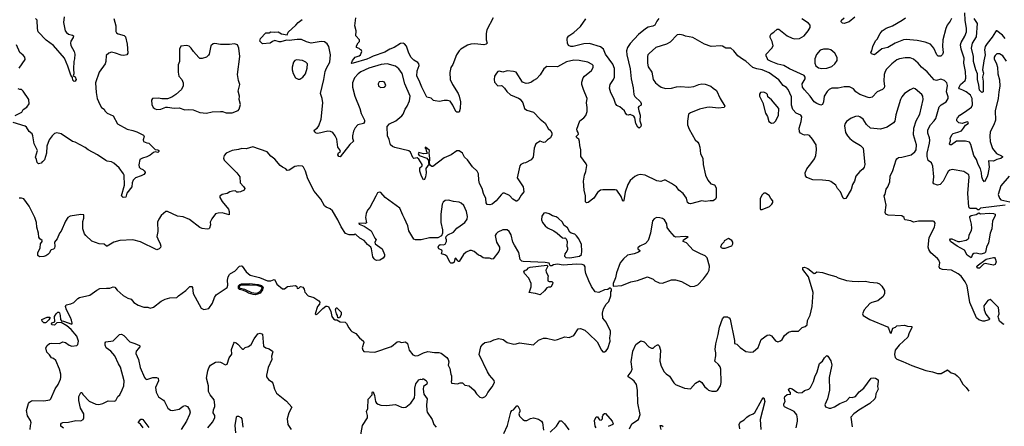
# Model space of a CAD drawing. Extents: x 2133461 to 2293071, y 753526 to 916327.
# Tile 384 of 459: x 2259644 to 2271565, y 852383 to 857311. Entities that reach past the tile are written whole.
import ezdxf

# ---------------------------------------------------------------- set-up
doc = ezdxf.new("R2010")
doc.units = 0

msp = doc.modelspace()

# ---------------------------------------------------------------- linework, layer by layer
at = {"layer": '0CON10XD'}
for points in [[(2271590, 856810), (2271546, 856875), (2271509, 856899), (2271475, 856896), (2271454, 856876), (2271443, 856855), (2271443, 856835), (2271472, 856775), (2271481, 856735), (2271486, 856655), (2271506, 856584), (2271513, 856505), (2271499, 856435), (2271492, 856358), (2271454, 856205), (2271460, 856095), (2271438, 856035), (2271396, 855954), (2271388, 855898), (2271395, 855833), (2271422, 855752), (2271469, 855689), (2271532, 855662), (2271542, 855655), (2271542, 855645), (2271525, 855628), (2271474, 855616), (2271435, 855596), (2271375, 855600), (2271383, 855523), (2271364, 855436), (2271356, 855405), (2271325, 855347), (2271305, 855369), (2271293, 855405), (2271290, 855455), (2271277, 855505), (2271250, 855555), (2271229, 855615), (2271197, 855665), (2271158, 855798), (2271144, 855825), (2271095, 855838), (2270985, 855840), (2270925, 855796), (2270906, 855796), (2270900, 855805), (2270912, 855845), (2270911, 855875), (2270932, 855918), (2270948, 855932), (2271003, 855947), (2271045, 855966), (2271072, 855995), (2271096, 856034), (2271129, 856055), (2271130, 856065), (2271115, 856074), (2271056, 856054), (2271013, 856063), (2270991, 856085), (2270990, 856105), (2270998, 856122), (2271027, 856153), (2271085, 856189), (2271168, 856252), (2271180, 856280), (2271175, 856355), (2271157, 856395), (2271105, 856438), (2271065, 856459), (2271022, 856472), (2271014, 856485), (2271033, 856525), (2271090, 856575), (2271098, 856602), (2271094, 856685), (2271077, 856785), (2271081, 856845), (2271042, 856955), (2271035, 857005), (2271042, 857035), (2271087, 857113), (2271108, 857165), (2271108, 857205), (2271091, 857305), (2271086, 857395)], [(2260181, 857345), (2260176, 857275), (2260195, 857177), (2260210, 857155), (2260235, 857136), (2260284, 857124), (2260294, 857115), (2260290, 857095), (2260265, 857052), (2260261, 857025), (2260265, 856998), (2260302, 856925), (2260311, 856895), (2260308, 856835), (2260298, 856805), (2260294, 856715), (2260299, 856655), (2260292, 856632), (2260317, 856617), (2260329, 856585), (2260317, 856565), (2260305, 856564), (2260288, 856578), (2260282, 856612), (2260265, 856638), (2260228, 856748), (2260185, 856846), (2260055, 856997), (2259964, 857064), (2259868, 857165), (2259859, 857205), (2259854, 857305), (2259835, 857324)], [(2260783, 857325), (2260807, 857235)], [(2265393, 856555), (2265435, 856510), (2265473, 856513), (2265485, 856508), (2265513, 856483), (2265541, 856441), (2265585, 856400), (2265685, 856361), (2265705, 856347), (2265736, 856305), (2265756, 856236), (2265785, 856216), (2265865, 856190), (2265945, 856107), (2266005, 856057), (2266043, 855993), (2266074, 855964), (2266086, 855935), (2266087, 855915), (2266070, 855880), (2266034, 855856), (2266005, 855827), (2265985, 855824), (2265945, 855837), (2265893, 855805), (2265874, 855756), (2265859, 855645), (2265836, 855614), (2265770, 855575), (2265745, 855572), (2265710, 855555), (2265699, 855541), (2265666, 855395), (2265740, 855285), (2265746, 855225), (2265714, 855185), (2265685, 855130), (2265665, 855113), (2265655, 855113), (2265615, 855136), (2265575, 855181), (2265515, 855207), (2265495, 855207), (2265472, 855188), (2265411, 855115), (2265365, 855077), (2265335, 855068), (2265305, 855072), (2265293, 855093), (2265286, 855145), (2265259, 855205), (2265244, 855265), (2265211, 855325), (2265202, 855365), (2265199, 855445), (2265183, 855475), (2265125, 855529), (2265065, 855613), (2265030, 855645), (2265004, 855694), (2264965, 855720), (2264935, 855721), (2264867, 855673), (2264784, 855636), (2264646, 855534), (2264635, 855533), (2264617, 855545), (2264607, 855565), (2264611, 855635), (2264602, 855695), (2264604, 855725), (2264575, 855756), (2264555, 855766), (2264552, 855755), (2264562, 855745), (2264564, 855725), (2264576, 855695), (2264572, 855688), (2264534, 855684), (2264475, 855700), (2264468, 855685), (2264480, 855665), (2264573, 855633), (2264592, 855605), (2264594, 855574), (2264600, 855565), (2264562, 855508), (2264564, 855456), (2264557, 855405), (2264545, 855373), (2264535, 855372), (2264510, 855415), (2264488, 855475), (2264489, 855515), (2264515, 855542), (2264517, 855555), (2264475, 855622), (2264455, 855638), (2264415, 855630), (2264405, 855640), (2264376, 855706), (2264355, 855723), (2264185, 855761), (2264156, 855776), (2264134, 855795), (2264119, 855859), (2264099, 855905), (2264094, 856016), (2264121, 856049), (2264200, 856085), (2264272, 856145), (2264288, 856165), (2264310, 856225), (2264335, 856265), (2264364, 856326), (2264370, 856385), (2264308, 856535), (2264275, 856661), (2264236, 856715), (2264195, 856748), (2264095, 856775), (2264021, 856769), (2263872, 856725), (2263775, 856678), (2263744, 856656), (2263696, 856605), (2263672, 856545), (2263672, 856495), (2263700, 856385), (2263764, 856235), (2263779, 856175), (2263820, 856095), (2263820, 856075), (2263805, 856052), (2263740, 856035), (2263705, 856002), (2263685, 855960), (2263673, 855905), (2263673, 855875), (2263685, 855840), (2263640, 855800), (2263525, 855649), (2263507, 855655), (2263496, 855675), (2263504, 855696), (2263528, 855715), (2263520, 855735), (2263495, 855768), (2263482, 855865), (2263464, 855904), (2263435, 855943), (2263406, 855956), (2263375, 855961), (2263255, 855930), (2263235, 855936), (2263220, 855950), (2263211, 855965), (2263214, 855975), (2263245, 855996), (2263265, 856024), (2263293, 856105), (2263316, 856304), (2263305, 856355), (2263284, 856415), (2263327, 856585), (2263343, 856683), (2263359, 856725), (2263398, 856795), (2263409, 856885), (2263385, 856988), (2263365, 857018), (2263333, 857043), (2263295, 857047), (2263175, 857028), (2263115, 857041), (2263055, 857072), (2263005, 857072), (2262905, 857057), (2262875, 857062), (2262805, 857042), (2262785, 857042), (2262735, 857058), (2262703, 857047), (2262675, 857028), (2262585, 857018), (2262551, 857051), (2262558, 857085), (2262625, 857150), (2262665, 857150), (2262685, 857162), (2262735, 857158), (2262775, 857162), (2262815, 857140), (2262882, 857128), (2262895, 857158), (2262989, 857245), (2263015, 857278), (2263065, 857314)], [(2265378, 857335), (2265301, 857189), (2265290, 857145), (2265292, 857065), (2265302, 857025), (2265292, 857015), (2265264, 857006), (2265155, 857018), (2265105, 857016), (2265065, 857004), (2264987, 856955), (2264966, 856934), (2264934, 856886), (2264890, 856770), (2264865, 856730), (2264851, 856671), (2264857, 856585), (2264884, 856525), (2264952, 856415), (2264965, 856383), (2264981, 856315), (2264978, 856235), (2264965, 856192), (2264935, 856192), (2264925, 856198), (2264887, 856277), (2264854, 856324), (2264825, 856333), (2264785, 856332), (2264725, 856320), (2264675, 856327), (2264655, 856333), (2264625, 856359), (2264575, 856373), (2264511, 856495), (2264482, 856575), (2264454, 856625), (2264458, 856692), (2264480, 856755), (2264478, 856778), (2264465, 856794), (2264415, 856819), (2264383, 856853), (2264355, 856905), (2264329, 856989), (2264305, 857020), (2264285, 857026), (2264255, 857021), (2264177, 856973), (2264125, 856952), (2264065, 856917), (2263925, 856870), (2263885, 856847), (2263845, 856834), (2263683, 856783), (2263665, 856780), (2263661, 856785), (2263674, 856815), (2263705, 856856), (2263755, 856874), (2263769, 856885), (2263787, 856925), (2263780, 856945), (2263765, 856950), (2263755, 856962), (2263720, 856975), (2263720, 856995), (2263741, 857029), (2263760, 857045), (2263760, 857065), (2263713, 857115), (2263716, 857175), (2263700, 857235), (2263714, 857335)], [(2267383, 857327), (2267357, 857295), (2267334, 857245), (2267309, 857231), (2267255, 857219), (2267221, 857199), (2267138, 857132), (2267036, 857024), (2267003, 856975), (2266992, 856935), (2266995, 856885), (2267035, 856715), (2267048, 856595), (2267073, 856485), (2267079, 856405), (2267092, 856382), (2267160, 856315), (2267170, 856295), (2267168, 856275), (2267141, 856259), (2267133, 856245), (2267139, 856205), (2267156, 856156), (2267154, 856085), (2267170, 856035), (2267166, 856015), (2267145, 855998), (2267128, 856008), (2267103, 856054), (2267091, 856121), (2267080, 856140), (2267035, 856162), (2267013, 856153), (2266995, 856158), (2266973, 856185), (2266965, 856208), (2266912, 856255), (2266892, 856265), (2266875, 856273), (2266857, 856295), (2266836, 856355), (2266800, 856425), (2266787, 856483), (2266794, 856525), (2266832, 856585), (2266844, 856616), (2266845, 856718), (2266824, 856774), (2266738, 856895), (2266713, 856955), (2266675, 856982), (2266543, 857023), (2266475, 857017), (2266346, 856986), (2266315, 856986), (2266289, 856999), (2266276, 857025), (2266274, 857076), (2266278, 857095), (2266291, 857115), (2266355, 857154), (2266435, 857228), (2266498, 857322)], [(2271575, 855062), (2271275, 855028), (2271255, 855008), (2271245, 855006), (2271225, 855025), (2271153, 855023), (2271141, 855031), (2271135, 855045), (2271122, 855205), (2271141, 855405), (2271135, 855432), (2271075, 855470), (2270933, 855497), (2270905, 855488), (2270885, 855470), (2270869, 855445), (2270825, 855353), (2270788, 855312), (2270755, 855306), (2270712, 855322), (2270702, 855335), (2270711, 855405), (2270700, 855535), (2270685, 855578), (2270643, 855603), (2270631, 855655), (2270631, 855695), (2270659, 855815), (2270662, 855852), (2270659, 855879), (2270638, 855935), (2270641, 855975), (2270670, 856035), (2270716, 856084), (2270735, 856114), (2270778, 856255), (2270800, 856280), (2270860, 856315), (2270885, 856355), (2270885, 856375), (2270866, 856435), (2270876, 856515), (2270871, 856545), (2270843, 856573), (2270795, 856589), (2270745, 856576), (2270715, 856583), (2270631, 856681), (2270561, 856735), (2270522, 856785), (2270465, 856832), (2270425, 856849), (2270365, 856847), (2270295, 856835), (2270265, 856824), (2270205, 856778), (2270138, 856712), (2270121, 856685), (2270112, 856645), (2270108, 856568), (2270116, 856505), (2270111, 856485), (2270090, 856465), (2270026, 856435), (2269965, 856374), (2269935, 856366), (2269915, 856369), (2269814, 856404), (2269769, 856435), (2269738, 856475), (2269689, 856499), (2269625, 856498), (2269555, 856483), (2269475, 856482), (2269443, 856465), (2269419, 856441), (2269384, 856385), (2269377, 856315), (2269362, 856285), (2269345, 856277), (2269295, 856294), (2269264, 856314), (2269215, 856385), (2269145, 856460), (2269121, 856495), (2269119, 856535), (2269153, 856595), (2269154, 856615), (2269143, 856633), (2268965, 856714), (2268895, 856757), (2268825, 856773), (2268742, 856805), (2268703, 856825), (2268697, 856835), (2268682, 856875), (2268682, 856895), (2268750, 856965), (2268766, 856995), (2268756, 857045), (2268730, 857095), (2268730, 857115), (2268742, 857138), (2268775, 857159), (2268814, 857196), (2268835, 857196), (2268936, 857116), (2268995, 857089), (2269029, 857081), (2269085, 857084), (2269140, 857115), (2269192, 857175), (2269214, 857215), (2269213, 857245), (2269195, 857270), (2269112, 857322)], [(2269755, 857341), (2269685, 857284), (2269625, 857266), (2269605, 857270), (2269588, 857285), (2269593, 857305), (2269628, 857335)], [(2270924, 857325), (2270908, 857292), (2270872, 857245), (2270856, 857204), (2270822, 857068), (2270816, 856985), (2270824, 856915), (2270815, 856888), (2270795, 856869), (2270765, 856870), (2270747, 856885), (2270712, 856965), (2270671, 857015), (2270605, 857038), (2270509, 857059), (2270375, 857071), (2270345, 857065), (2270245, 857025), (2270155, 856973), (2270082, 856958), (2269995, 856884), (2269956, 856896), (2269949, 856915), (2269961, 856935), (2269972, 856985), (2270004, 857055), (2270024, 857076), (2270062, 857145), (2270086, 857175), (2270135, 857208), (2270213, 857237), (2270330, 857305), (2270370, 857335)], [(2271576, 857085), (2271542, 857125), (2271475, 857178), (2271465, 857176), (2271457, 857165), (2271420, 857100), (2271356, 857024), (2271334, 856986), (2271325, 856945), (2271333, 856885), (2271316, 856814), (2271302, 856705), (2271315, 856665), (2271303, 856615), (2271311, 856565), (2271308, 856435), (2271295, 856428), (2271265, 856458), (2271258, 856518), (2271242, 856585), (2271239, 856655), (2271219, 856705), (2271194, 856804), (2271194, 856865), (2271167, 856965), (2271181, 857025), (2271228, 857105), (2271242, 857265), (2271201, 857325)], [(2260807, 857235), (2260807, 857167), (2260815, 857151), (2260835, 857139), (2260910, 857120), (2260925, 857102), (2260947, 857015), (2260953, 856905), (2260942, 856885), (2260905, 856876), (2260872, 856882), (2260805, 856907), (2260754, 856916), (2260722, 856905), (2260691, 856879), (2260688, 856805), (2260679, 856775), (2260606, 856675), (2260562, 856545), (2260570, 856430), (2260584, 856355), (2260615, 856282), (2260636, 856246), (2260665, 856227), (2260673, 856205), (2260705, 856180), (2260777, 856147), (2260828, 856048), (2260945, 855983), (2261013, 855967), (2261064, 855954), (2261143, 855913), (2261152, 855895), (2261138, 855855), (2261142, 855835), (2261185, 855818), (2261208, 855815), (2261285, 855738), (2261315, 855733), (2261327, 855725), (2261328, 855715), (2261317, 855703), (2261285, 855708), (2261265, 855700), (2261225, 855669), (2261185, 855648), (2261130, 855635), (2261100, 855615), (2261086, 855554), (2261090, 855525), (2261106, 855506), (2261134, 855494), (2261150, 855480), (2261162, 855465), (2261162, 855455), (2261146, 855435), (2261115, 855419), (2261045, 855396), (2261018, 855365), (2261006, 855335), (2261001, 855285), (2260942, 855208), (2260929, 855161), (2260895, 855158), (2260878, 855175), (2260913, 855305), (2260908, 855425), (2260901, 855445), (2260849, 855515), (2260785, 855572), (2260755, 855588), (2260705, 855597), (2260686, 855606), (2260585, 855672), (2260474, 855734), (2260435, 855764), (2260316, 855826), (2260284, 855834), (2260145, 855926), (2260095, 855942), (2260065, 855930), (2260036, 855905), (2259999, 855855), (2259972, 855778), (2259967, 855695), (2259946, 855614), (2259925, 855592), (2259915, 855590), (2259905, 855572), (2259873, 855563), (2259855, 855580), (2259849, 855615), (2259834, 855645), (2259858, 855725), (2259818, 855805), (2259804, 855905), (2259795, 855927), (2259757, 855955), (2259727, 856007), (2259710, 856020), (2259564, 856064)], [(2261905, 856178), (2261975, 856196), (2262075, 856200), (2262098, 856198), (2262145, 856182), (2262215, 856184), (2262289, 856211), (2262302, 856225), (2262317, 856285), (2262302, 856342), (2262304, 856385), (2262291, 856445), (2262310, 856525), (2262294, 856575), (2262282, 856645), (2262311, 856865), (2262299, 856965), (2262280, 857005), (2262245, 857019), (2262185, 857011), (2262075, 857011), (2262005, 857022), (2261985, 857018), (2261960, 856995), (2261937, 856895), (2261928, 856882), (2261905, 856858), (2261855, 856842), (2261825, 856842), (2261811, 856851), (2261747, 856925), (2261722, 856965), (2261695, 856990), (2261665, 857000), (2261595, 856990), (2261580, 856955), (2261580, 856805), (2261564, 856765), (2261562, 856675), (2261571, 856625), (2261606, 856586), (2261623, 856547), (2261622, 856508), (2261602, 856465), (2261535, 856403), (2261488, 856372), (2261435, 856353), (2261365, 856353), (2261325, 856361), (2261252, 856355), (2261240, 856335), (2261244, 856284), (2261262, 856245), (2261285, 856230), (2261305, 856224), (2261354, 856226), (2261415, 856253), (2261435, 856253), (2261515, 856240), (2261575, 856242), (2261645, 856217), (2261685, 856223), (2261745, 856220), (2261825, 856187), (2261905, 856178)], [(2271565, 853618), (2271552, 853622), (2271509, 853659), (2271493, 853697), (2271492, 853715), (2271503, 853745), (2271496, 853825), (2271415, 853906), (2271395, 853919), (2271365, 853910), (2271318, 853845), (2271321, 853795), (2271341, 853741), (2271387, 853687), (2271380, 853675), (2271365, 853668), (2271325, 853656), (2271307, 853657), (2271255, 853674), (2271227, 853697), (2271146, 853885), (2271114, 854085), (2271093, 854135), (2271042, 854202), (2271005, 854231), (2270925, 854276), (2270815, 854283), (2270784, 854295), (2270778, 854315), (2270783, 854365), (2270772, 854395), (2270755, 854419), (2270677, 854487), (2270652, 854525), (2270643, 854555), (2270657, 854673), (2270722, 854795), (2270729, 854845), (2270716, 854865), (2270705, 854868), (2270605, 854868), (2270525, 854870), (2270465, 854858), (2270435, 854872), (2270366, 854886), (2270358, 854895), (2270352, 854915), (2270324, 854934), (2270161, 854941), (2270132, 854955), (2270124, 854975), (2270134, 855065), (2270109, 855175), (2270122, 855198), (2270135, 855258), (2270154, 855285), (2270178, 855345), (2270184, 855415), (2270216, 855484), (2270257, 855613), (2270265, 855626), (2270285, 855640), (2270325, 855645), (2270436, 855674), (2270481, 855709), (2270497, 855735), (2270502, 855795), (2270467, 855915), (2270471, 855995), (2270498, 856085), (2270541, 856165), (2270583, 856345), (2270578, 856385), (2270565, 856406), (2270485, 856472), (2270465, 856480), (2270425, 856463), (2270356, 856415), (2270323, 856377), (2270308, 856345), (2270252, 856158), (2270239, 856081), (2270225, 856063), (2270145, 856010), (2270066, 855984), (2269946, 855996), (2269895, 856041), (2269856, 856105), (2269815, 856134), (2269795, 856140), (2269765, 856136), (2269713, 856117), (2269654, 856076), (2269637, 856053), (2269632, 856025), (2269643, 855943), (2269665, 855905), (2269695, 855871), (2269735, 855839), (2269826, 855786), (2269856, 855756), (2269878, 855555), (2269870, 855525), (2269852, 855498), (2269815, 855471), (2269766, 855415), (2269750, 855355), (2269727, 855315), (2269710, 855255), (2269646, 855144), (2269625, 855141), (2269615, 855150), (2269580, 855225), (2269546, 855265), (2269525, 855304), (2269465, 855351), (2269445, 855359), (2269365, 855367), (2269245, 855371), (2269175, 855397), (2269158, 855418), (2269154, 855455), (2269176, 855505), (2269221, 855565), (2269267, 855623), (2269284, 855665), (2269292, 855735), (2269286, 855795), (2269241, 855865), (2269205, 855907), (2269185, 855916), (2269145, 855913), (2269125, 855918), (2269096, 855935), (2269084, 855954), (2269081, 855995), (2269106, 856076), (2269114, 856135), (2269100, 856155), (2269045, 856179), (2269005, 856224), (2268990, 856275), (2268988, 856375), (2268947, 856465), (2268928, 856488), (2268889, 856515), (2268835, 856584), (2268719, 856669), (2268635, 856705), (2268570, 856715), (2268520, 856730), (2268435, 856808), (2268395, 856832), (2268340, 856875), (2268291, 856935), (2268255, 856964), (2268195, 856966), (2268155, 856989), (2268135, 856994), (2268015, 856988), (2267935, 857016), (2267795, 857096), (2267705, 857111), (2267675, 857124), (2267635, 857131), (2267605, 857126), (2267520, 857040), (2267475, 857016), (2267345, 856976), (2267265, 856903), (2267250, 856885), (2267244, 856865), (2267244, 856786), (2267255, 856738), (2267297, 856675), (2267315, 856588), (2267344, 856544), (2267383, 856513), (2267412, 856495), (2267465, 856476), (2267535, 856481), (2267595, 856498), (2267645, 856501), (2267746, 856494), (2267807, 856503), (2267865, 856526), (2267905, 856534), (2267945, 856528), (2268012, 856505), (2268040, 856480), (2268079, 856455), (2268126, 856355), (2268180, 856265), (2268172, 856248), (2268105, 856240), (2267995, 856250), (2267965, 856248), (2267875, 856226), (2267765, 856184), (2267741, 856165), (2267728, 856082), (2267731, 856035), (2267749, 855985), (2267822, 855855), (2267854, 855825), (2267866, 855805), (2267878, 855765), (2267886, 855685), (2267914, 855634), (2267918, 855555), (2267946, 855425), (2267977, 855367), (2268011, 855321), (2268055, 855308), (2268078, 855275), (2268076, 855155), (2268067, 855135), (2268040, 855115), (2268005, 855117), (2267945, 855108), (2267905, 855117), (2267765, 855079), (2267745, 855082), (2267731, 855095), (2267717, 855147), (2267676, 855205), (2267625, 855246), (2267596, 855285), (2267536, 855326), (2267465, 855366), (2267445, 855366), (2267405, 855350), (2267358, 855358), (2267215, 855429), (2267155, 855436), (2267125, 855429), (2267090, 855410), (2267035, 855362), (2267009, 855315), (2266975, 855222), (2266958, 855122), (2266955, 855113), (2266945, 855110), (2266925, 855168), (2266874, 855244), (2266855, 855250), (2266705, 855251), (2266675, 855244), (2266640, 855215), (2266595, 855150), (2266525, 855094), (2266505, 855090), (2266493, 855104), (2266494, 855176), (2266477, 855245), (2266471, 855355), (2266482, 855428), (2266500, 855470), (2266512, 855545), (2266504, 855564), (2266438, 855655), (2266436, 855735), (2266424, 855785), (2266420, 855835), (2266412, 855865), (2266391, 855881), (2266382, 855895), (2266408, 855925), (2266407, 855945), (2266392, 855965), (2266388, 855985), (2266424, 856085), (2266475, 856120), (2266498, 856152), (2266513, 856197), (2266516, 856245), (2266507, 856305), (2266516, 856355), (2266469, 856465), (2266452, 856525), (2266452, 856555), (2266468, 856605), (2266482, 856628), (2266568, 856695), (2266587, 856733), (2266586, 856755), (2266575, 856769), (2266522, 856795), (2266417, 856817), (2266355, 856820), (2266265, 856802), (2266155, 856741), (2266025, 856744), (2265989, 856715), (2265945, 856642), (2265902, 856595), (2265864, 856576), (2265842, 856555), (2265805, 856540), (2265775, 856538), (2265730, 856555), (2265654, 856674), (2265624, 856684), (2265545, 856690), (2265495, 856677), (2265455, 856686), (2265435, 856682), (2265415, 856662), (2265392, 856625), (2265388, 856585), (2265393, 856555)], [(2259639, 856725), (2259710, 856830), (2259707, 856855), (2259685, 856883), (2259645, 856913), (2259605, 857008)], [(2269355, 856718), (2269415, 856724), (2269475, 856743), (2269515, 856777), (2269541, 856815), (2269542, 856852), (2269515, 856905), (2269465, 856945), (2269435, 856953), (2269375, 856952), (2269335, 856940), (2269291, 856889), (2269272, 856835), (2269272, 856785), (2269285, 856753), (2269315, 856729), (2269355, 856718)], [(2263015, 856589), (2263035, 856592), (2263074, 856615), (2263104, 856656), (2263126, 856725), (2263128, 856775), (2263109, 856795), (2263068, 856818), (2262995, 856826), (2262974, 856816), (2262959, 856795), (2262943, 856735), (2262943, 856703), (2262955, 856660), (2262984, 856605), (2263015, 856589)], [(2264015, 856490), (2264055, 856493), (2264065, 856498), (2264077, 856515), (2264062, 856552), (2264035, 856563), (2263995, 856558), (2263983, 856535), (2263990, 856505), (2264015, 856490)], [(2259591, 856149), (2259668, 856192), (2259685, 856223), (2259730, 856250), (2259758, 856292), (2259756, 856345), (2259685, 856446), (2259665, 856464), (2259645, 856464), (2259625, 856473)], [(2268745, 856057), (2268775, 856062), (2268797, 856085), (2268832, 856155), (2268836, 856236), (2268745, 856340), (2268702, 856375), (2268697, 856405), (2268685, 856418), (2268652, 856432), (2268615, 856430), (2268603, 856407), (2268602, 856385), (2268642, 856302), (2268675, 856180), (2268698, 856138), (2268716, 856076), (2268745, 856057)], [(2259772, 852345), (2259773, 852395), (2259782, 852425), (2259773, 852455), (2259740, 852510), (2259726, 852575), (2259752, 852658), (2259763, 852677), (2259788, 852692), (2259805, 852697), (2259935, 852692), (2260010, 852705), (2260022, 852718), (2260074, 852836), (2260109, 852891), (2260139, 852955), (2260142, 852975), (2260142, 853015), (2260126, 853076), (2260080, 853180), (2260055, 853204), (2260028, 853215), (2260005, 853250), (2259972, 853282), (2259962, 853335), (2259975, 853363), (2260005, 853386), (2260025, 853391), (2260125, 853386), (2260165, 853407), (2260200, 853400), (2260243, 853365), (2260275, 853354), (2260335, 853363), (2260348, 853375), (2260354, 853415), (2260334, 853475), (2260267, 853557), (2260215, 853600), (2260145, 853640), (2260093, 853637), (2260065, 853611), (2260035, 853612), (2260029, 853625), (2260035, 853639), (2260069, 853651), (2260067, 853715), (2260084, 853746), (2260105, 853766), (2260117, 853767), (2260127, 853757), (2260136, 853725), (2260138, 853678), (2260152, 853662), (2260175, 853659), (2260275, 853620), (2260281, 853635), (2260271, 853671), (2260261, 853701), (2260210, 853795), (2260200, 853835), (2260206, 853854), (2260265, 853867), (2260298, 853882), (2260346, 853934), (2260369, 853945), (2260495, 853974), (2260579, 854035), (2260615, 854052), (2260695, 854059), (2260735, 854056), (2260775, 854074), (2260795, 854069), (2260823, 854033), (2260895, 853968), (2260955, 853936), (2260993, 853923), (2261025, 853884), (2261080, 853850), (2261145, 853828), (2261196, 853826), (2261225, 853817), (2261265, 853829), (2261355, 853899), (2261405, 853926), (2261460, 853940), (2261545, 853943), (2261565, 853966), (2261655, 854028), (2261705, 854077), (2261729, 854079), (2261736, 854065), (2261744, 853994), (2261842, 853815), (2261875, 853800), (2261935, 853813), (2261978, 853875), (2262004, 853945), (2262024, 853976), (2262157, 854065), (2262163, 854095), (2262160, 854155), (2262169, 854195), (2262186, 854224), (2262195, 854236), (2262248, 854265), (2262305, 854323), (2262325, 854330), (2262337, 854325), (2262388, 854255), (2262435, 854217), (2262547, 854187), (2262645, 854146), (2262685, 854146), (2262725, 854161), (2262735, 854158), (2262758, 854105), (2262825, 854048), (2262851, 854049), (2262885, 854078), (2262985, 854089), (2262999, 854079), (2263005, 854052), (2263025, 854058), (2263045, 854078), (2263071, 854071), (2263088, 854045), (2263092, 854025), (2263095, 854010), (2263136, 853966), (2263206, 853946), (2263265, 853903), (2263278, 853888), (2263273, 853865), (2263250, 853835), (2263220, 853745), (2263235, 853738), (2263250, 853745), (2263315, 853813), (2263352, 853838), (2263365, 853841), (2263384, 853834), (2263413, 853775), (2263425, 853714), (2263445, 853684), (2263465, 853674), (2263485, 853673), (2263525, 853651), (2263586, 853646), (2263601, 853631), (2263628, 853575), (2263652, 853545), (2263665, 853532), (2263715, 853508), (2263758, 853455), (2263807, 853415), (2263809, 853401), (2263790, 853335), (2263800, 853305), (2263812, 853292), (2263945, 853282), (2264145, 853352), (2264215, 853407), (2264235, 853410), (2264265, 853400), (2264315, 853407), (2264338, 853388), (2264360, 853305), (2264405, 853249), (2264435, 853239), (2264467, 853243), (2264535, 853276), (2264585, 853289), (2264665, 853278), (2264717, 853277), (2264745, 853269), (2264816, 853216), (2264831, 853195), (2264838, 853165), (2264830, 853125), (2264850, 853085), (2264864, 853015), (2264874, 852995), (2264873, 852937), (2264868, 852925), (2264872, 852905), (2264945, 852898), (2264975, 852912), (2265005, 852910), (2265033, 852883), (2265085, 852874), (2265145, 852821), (2265176, 852776), (2265215, 852737), (2265245, 852727), (2265275, 852740), (2265297, 852763), (2265314, 852795), (2265365, 852860), (2265392, 852915), (2265387, 852937), (2265332, 853002), (2265306, 853045), (2265208, 853255), (2265228, 853345), (2265252, 853378), (2265275, 853398), (2265345, 853410), (2265385, 853431), (2265445, 853446), (2265497, 853437), (2265545, 853401), (2265625, 853381), (2265655, 853382), (2265695, 853394), (2265865, 853372), (2265925, 853428), (2265985, 853450), (2266021, 853451), (2266125, 853429), (2266156, 853434), (2266244, 853466), (2266295, 853458), (2266354, 853486), (2266404, 853566), (2266435, 853568), (2266485, 853550), (2266536, 853506), (2266635, 853408), (2266688, 853305), (2266705, 853288), (2266725, 853288), (2266745, 853300), (2266764, 853325), (2266792, 853415), (2266790, 853455), (2266799, 853505), (2266799, 853539), (2266760, 853610), (2266743, 853645), (2266706, 853695), (2266700, 853755), (2266714, 853806), (2266744, 853865), (2266777, 853895), (2266802, 853965), (2266800, 854015), (2266810, 854025), (2266810, 854045), (2266795, 854060), (2266765, 854040), (2266724, 854036), (2266656, 854004), (2266613, 854015), (2266566, 854076), (2266534, 854145), (2266499, 854235), (2266489, 854279), (2266489, 854315), (2266479, 854335), (2266454, 854344), (2266385, 854348), (2266225, 854336), (2266155, 854350), (2266108, 854342), (2266085, 854330), (2266065, 854330), (2266055, 854360), (2266008, 854368), (2265739, 854379), (2265723, 854385), (2265703, 854405), (2265688, 854488), (2265635, 854578), (2265616, 854616), (2265596, 854705), (2265570, 854745), (2265545, 854766), (2265495, 854764), (2265435, 854736), (2265412, 854715), (2265402, 854695), (2265418, 854615), (2265452, 854555), (2265452, 854525), (2265445, 854500), (2265375, 854412), (2265365, 854408), (2265333, 854423), (2265275, 854420), (2265256, 854426), (2265225, 854450), (2265199, 854459), (2265145, 854503), (2265115, 854514), (2265095, 854514), (2265050, 854495), (2265019, 854465), (2264965, 854382), (2264955, 854380), (2264947, 854387), (2264925, 854422), (2264913, 854415), (2264905, 854372), (2264888, 854362), (2264865, 854360), (2264855, 854368), (2264816, 854446), (2264792, 854462), (2264750, 854475), (2264758, 854505), (2264755, 854520), (2264718, 854535), (2264709, 854555), (2264720, 854575), (2264735, 854587), (2264775, 854583), (2264795, 854592), (2264812, 854625), (2264812, 854645), (2264802, 854665), (2264808, 854685), (2264828, 854705), (2264895, 854736), (2264936, 854785), (2264975, 854814), (2265034, 854855), (2265062, 854895), (2265066, 854925), (2265053, 854985), (2265020, 855060), (2264989, 855089), (2264965, 855101), (2264895, 855106), (2264835, 855123), (2264795, 855119), (2264771, 855099), (2264760, 855075), (2264741, 854955), (2264744, 854854), (2264763, 854765), (2264762, 854725), (2264749, 854691), (2264705, 854668), (2264605, 854668), (2264505, 854644), (2264435, 854644), (2264415, 854650), (2264355, 854752), (2264344, 854815), (2264305, 854902), (2264281, 854941), (2264246, 855026), (2264067, 855157), (2264015, 855218), (2263995, 855222), (2263977, 855213), (2263956, 855174), (2263884, 855036), (2263855, 855002), (2263838, 854962), (2263832, 854915), (2263842, 854848), (2263825, 854840), (2263750, 854845), (2263755, 854832), (2263815, 854810), (2263901, 854751), (2263943, 854663), (2263960, 854645), (2263942, 854615), (2263948, 854595), (2264031, 854535), (2264060, 854465), (2264059, 854445), (2264045, 854422), (2264005, 854397), (2263965, 854394), (2263949, 854399), (2263935, 854412), (2263918, 854438), (2263904, 854535), (2263896, 854555), (2263856, 854586), (2263815, 854636), (2263764, 854664), (2263715, 854708), (2263705, 854710), (2263695, 854702), (2263634, 854704), (2263590, 854720), (2263535, 854800), (2263495, 854886), (2263431, 854995), (2263405, 855019), (2263355, 855041), (2263335, 855057), (2263291, 855135), (2263209, 855235), (2263133, 855383), (2263106, 855475), (2263082, 855525), (2263070, 855535), (2263025, 855541), (2262975, 855533), (2262905, 855486), (2262884, 855484), (2262865, 855502), (2262825, 855522), (2262796, 855546), (2262732, 855622), (2262685, 855658), (2262639, 855709), (2262465, 855772), (2262385, 855747), (2262335, 855752), (2262295, 855738), (2262215, 855727), (2262145, 855692), (2262118, 855665), (2262110, 855635), (2262119, 855609), (2262273, 855455)], [(2262273, 855455), (2262308, 855405), (2262312, 855335), (2262355, 855290), (2262368, 855265), (2262360, 855245), (2262316, 855224), (2262295, 855220), (2262275, 855220), (2262255, 855238), (2262220, 855235), (2262190, 855225), (2262156, 855204), (2262096, 855194), (2262068, 855172), (2262068, 855158), (2262096, 855106), (2262173, 855015), (2262182, 854985), (2262180, 854945), (2262095, 854970), (2262045, 854968), (2262013, 854957), (2261972, 854898), (2261952, 854858), (2261954, 854824), (2261944, 854785), (2261932, 854775), (2261915, 854772), (2261855, 854779), (2261825, 854791), (2261701, 854891), (2261625, 854921), (2261555, 854929), (2261435, 854987), (2261413, 854987), (2261355, 854938), (2261327, 854895), (2261314, 854856), (2261316, 854745), (2261306, 854685), (2261316, 854655), (2261346, 854595), (2261351, 854565), (2261348, 854552), (2261332, 854535), (2261305, 854524), (2261105, 854619), (2261015, 854644), (2260855, 854636), (2260785, 854614), (2260705, 854567), (2260695, 854568), (2260665, 854591), (2260605, 854594), (2260516, 854626), (2260444, 854694), (2260430, 854715), (2260410, 854775), (2260408, 854865), (2260420, 854905), (2260420, 854945), (2260385, 854952), (2260255, 854930), (2260228, 854912), (2260200, 854870), (2260145, 854748), (2260126, 854724), (2260099, 854655), (2260066, 854615), (2260070, 854565), (2260065, 854543), (2260055, 854532), (2260025, 854524), (2260015, 854513), (2260005, 854485), (2259985, 854465), (2259962, 854448), (2259935, 854440), (2259885, 854439), (2259863, 854453), (2259863, 854485), (2259890, 854545), (2259897, 854593), (2259918, 854625), (2259918, 854635), (2259886, 854656), (2259876, 854675), (2259873, 854725), (2259851, 854795), (2259848, 854855), (2259828, 854915), (2259760, 855050), (2259695, 855139), (2259665, 855149), (2259638, 855148)], [(2271625, 855413), (2271523, 855297), (2271492, 855192), (2271505, 855147), (2271525, 855128), (2271632, 855105)], [(2268635, 855010), (2268721, 855049), (2268752, 855075), (2268763, 855097), (2268762, 855115), (2268738, 855145), (2268719, 855179), (2268675, 855210), (2268655, 855210), (2268635, 855190), (2268611, 855145), (2268608, 855018), (2268615, 855010), (2268635, 855010)], [(2266305, 854425), (2266420, 854445), (2266446, 854465), (2266452, 854505), (2266446, 854585), (2266414, 854654), (2266385, 854693), (2266365, 854710), (2266320, 854725), (2266305, 854738), (2266275, 854787), (2266232, 854822), (2266218, 854858), (2266162, 854905), (2266141, 854921), (2266096, 854936), (2266055, 854960), (2266015, 854969), (2265992, 854965), (2265965, 854930), (2265961, 854885), (2265975, 854853), (2266005, 854812), (2266035, 854787), (2266111, 854751), (2266153, 854723), (2266215, 854668), (2266235, 854662), (2266247, 854667), (2266260, 854655), (2266272, 854625), (2266267, 854567), (2266277, 854545), (2266277, 854525), (2266270, 854505), (2266246, 854474), (2266241, 854445), (2266255, 854430), (2266305, 854425)], [(2267765, 854078), (2267815, 854082), (2267855, 854098), (2267925, 854170), (2267971, 854235), (2267991, 854275), (2267994, 854324), (2267967, 854427), (2267945, 854450), (2267885, 854472), (2267799, 854519), (2267716, 854606), (2267678, 854625), (2267682, 854645), (2267738, 854678), (2267702, 854682), (2267586, 854676), (2267572, 854682), (2267515, 854748), (2267484, 854794), (2267479, 854839), (2267450, 854885), (2267425, 854901), (2267395, 854910), (2267355, 854912), (2267325, 854897), (2267307, 854875), (2267280, 854725), (2267253, 854635), (2267220, 854600), (2267153, 854565), (2267128, 854545), (2267128, 854535), (2267152, 854515), (2267152, 854505), (2267138, 854492), (2267085, 854473), (2267005, 854457), (2266953, 854415), (2266916, 854364), (2266870, 854245), (2266857, 854183), (2266830, 854115), (2266830, 854085), (2266835, 854080), (2266935, 854090), (2267045, 854136), (2267125, 854150), (2267245, 854196), (2267315, 854168), (2267335, 854148), (2267385, 854123), (2267425, 854120), (2267535, 854157), (2267585, 854157), (2267655, 854137), (2267765, 854078)], [(2271165, 854424), (2271115, 854457), (2271085, 854517), (2270994, 854565), (2270915, 854624), (2270904, 854645), (2270913, 854657), (2270930, 854655), (2271004, 854624), (2271025, 854622), (2271102, 854638), (2271129, 854655), (2271136, 854665), (2271140, 854705), (2271166, 854755), (2271172, 854785), (2271168, 854835), (2271147, 854915), (2271147, 854925), (2271162, 854938), (2271225, 854952), (2271255, 854969), (2271278, 854958), (2271385, 854965), (2271433, 854963), (2271453, 854955), (2271454, 854935), (2271422, 854875), (2271414, 854776), (2271395, 854725), (2271375, 854605), (2271351, 854555), (2271339, 854495), (2271325, 854482), (2271279, 854471), (2271255, 854472), (2271225, 854483), (2271195, 854478), (2271182, 854465), (2271165, 854424)], [(2268185, 854542), (2268265, 854570), (2268280, 854595), (2268280, 854615), (2268266, 854636), (2268225, 854660), (2268175, 854630), (2268170, 854615), (2268140, 854585), (2268130, 854555), (2268155, 854542), (2268185, 854542)], [(2271245, 854299), (2271234, 854315), (2271235, 854328), (2271345, 854411), (2271435, 854428), (2271445, 854428), (2271455, 854417), (2271465, 854375), (2271455, 854343), (2271435, 854338), (2271335, 854358), (2271315, 854350), (2271265, 854301), (2271245, 854299)], [(2265945, 853978), (2265890, 853995), (2265810, 854005), (2265818, 854012), (2265836, 854074), (2265836, 854116), (2265808, 854178), (2265754, 854234), (2265748, 854262), (2265763, 854277), (2265785, 854278), (2265803, 854305), (2265825, 854313), (2266025, 854338), (2266040, 854325), (2266016, 854275), (2266020, 854250), (2266043, 854207), (2266037, 854185), (2266038, 854148), (2266055, 854140), (2266085, 854138), (2266097, 854125), (2266096, 854105), (2266075, 854068), (2266045, 854070), (2266025, 854062), (2265998, 854025), (2265945, 853978)], [(2267058, 852952), (2267022, 852975), (2267013, 852985), (2267013, 852995), (2267046, 853044), (2267059, 853075), (2267048, 853165), (2267067, 853293), (2267104, 853376), (2267165, 853420), (2267205, 853406), (2267262, 853345), (2267295, 853329), (2267315, 853330), (2267336, 853354), (2267365, 853372), (2267375, 853372), (2267387, 853357), (2267404, 853305), (2267396, 853175), (2267412, 853112), (2267446, 853045), (2267470, 853020), (2267513, 852993), (2267565, 852910), (2267585, 852891), (2267695, 852846), (2267765, 852838), (2267827, 852905), (2267875, 852933), (2267904, 852914), (2267935, 852868), (2267966, 852836), (2267985, 852823), (2268025, 852810), (2268075, 852810), (2268094, 852816), (2268127, 852875), (2268139, 852915), (2268134, 853075), (2268124, 853105), (2268104, 853134), (2268061, 853175), (2268074, 853236), (2268074, 853275), (2268065, 853315), (2268073, 853385), (2268100, 853495), (2268115, 853585), (2268155, 853688), (2268175, 853710), (2268215, 853710), (2268222, 853702), (2268235, 853700), (2268245, 853680), (2268298, 853425), (2268298, 853388), (2268325, 853379), (2268369, 853339), (2268435, 853291), (2268495, 853281), (2268525, 853288), (2268585, 853340), (2268620, 853435), (2268695, 853487), (2268721, 853491), (2268745, 853481), (2268795, 853420), (2268825, 853409), (2268855, 853419), (2268875, 853434), (2268905, 853486), (2268953, 853525), (2268994, 853536), (2269072, 853538), (2269119, 853581), (2269156, 853594), (2269180, 853615), (2269184, 853665), (2269215, 853732), (2269237, 853835), (2269252, 854005), (2269196, 854195), (2269127, 854285), (2269125, 854308), (2269145, 854313), (2269187, 854297), (2269265, 854237), (2269275, 854238), (2269295, 854257), (2269365, 854249), (2269435, 854224), (2269525, 854201), (2269555, 854183), (2269655, 854152), (2269722, 854142), (2269805, 854138), (2269885, 854143), (2269939, 854129), (2270025, 854122), (2270055, 854110), (2270083, 854083), (2270115, 854030), (2270114, 853995), (2270100, 853955), (2270035, 853904), (2269960, 853885), (2269937, 853873), (2269870, 853795), (2269848, 853745), (2269857, 853727), (2269936, 853676), (2270150, 853590), (2270164, 853574), (2270185, 853518), (2270195, 853512), (2270215, 853572), (2270246, 853584), (2270265, 853600), (2270355, 853610), (2270395, 853599), (2270447, 853595), (2270447, 853575), (2270413, 853515), (2270396, 853464), (2270292, 853365), (2270244, 853306), (2270234, 853255), (2270245, 853218), (2270265, 853198), (2270335, 853168), (2270445, 853119), (2270615, 853061), (2270695, 853043), (2270755, 853022), (2270800, 853025), (2270876, 853066), (2270922, 853032), (2270965, 853018), (2270996, 852996), (2271022, 852965), (2271063, 852895), (2271105, 852853), (2271134, 852808)], [(2262495, 853977), (2262470, 853980), (2262415, 853997), (2262392, 854015), (2262355, 854031), (2262305, 854041), (2262293, 854055), (2262295, 854085), (2262309, 854101), (2262331, 854109), (2262425, 854114), (2262532, 854102), (2262570, 854090), (2262590, 854070), (2262582, 854038), (2262555, 853996), (2262525, 853983), (2262495, 853977)], [(2262505, 853993), (2262455, 854000), (2262370, 854040), (2262315, 854052), (2262306, 854065), (2262307, 854075), (2262315, 854088), (2262335, 854097), (2262425, 854100), (2262515, 854092), (2262565, 854077), (2262575, 854065), (2262575, 854055), (2262555, 854019), (2262537, 854003), (2262505, 853993)], [(2263515, 853700), (2263495, 853700), (2263491, 853725), (2263479, 853745), (2263468, 853795), (2263475, 853820), (2263485, 853820), (2263535, 853765), (2263537, 853733), (2263515, 853700)], [(2259955, 853636), (2259935, 853639), (2259915, 853656), (2259913, 853677), (2259975, 853708), (2260008, 853708), (2260010, 853695), (2259998, 853672), (2259965, 853642), (2259955, 853636)], [(2260175, 852363), (2260144, 852384), (2260141, 852409), (2260149, 852421), (2260165, 852430), (2260235, 852432), (2260325, 852456), (2260385, 852449), (2260414, 852465), (2260421, 852485), (2260419, 852535), (2260381, 852605), (2260361, 852695), (2260358, 852725), (2260362, 852745), (2260385, 852793), (2260395, 852793), (2260414, 852765), (2260485, 852690), (2260565, 852651), (2260604, 852646), (2260652, 852658), (2260715, 852692), (2260792, 852688), (2260806, 852695), (2260834, 852745), (2260855, 852765), (2260884, 852825), (2260903, 852875), (2260910, 852935), (2260865, 853101), (2260840, 853140), (2260795, 853239), (2260746, 853296), (2260692, 853335), (2260680, 853365), (2260678, 853395), (2260685, 853408), (2260775, 853420), (2260854, 853496), (2260875, 853500), (2260905, 853483), (2260977, 853407), (2261039, 853389), (2261094, 853364), (2261102, 853355), (2261082, 853328), (2261054, 853295), (2261049, 853265), (2261083, 853193), (2261101, 853095), (2261155, 852977), (2261169, 852959), (2261185, 852951), (2261255, 852977), (2261300, 852975), (2261320, 852965), (2261326, 852935), (2261289, 852855), (2261295, 852798), (2261325, 852741), (2261385, 852701), (2261399, 852685), (2261436, 852605), (2261469, 852579), (2261495, 852574), (2261575, 852592), (2261625, 852629), (2261645, 852634), (2261674, 852624), (2261701, 852585), (2261706, 852555), (2261699, 852525), (2261663, 852447), (2261599, 852345)], [(2261923, 852367), (2261980, 852435), (2262007, 852487), (2262007, 852515), (2261988, 852545), (2261989, 852585), (2262006, 852625), (2262007, 852645), (2261997, 852705), (2261949, 852765), (2261931, 852805), (2261931, 852875), (2261906, 852966), (2261922, 853055), (2261935, 853091), (2261955, 853124), (2262015, 853161), (2262055, 853166), (2262075, 853162), (2262135, 853129), (2262154, 853136), (2262179, 853215), (2262211, 853259), (2262210, 853315), (2262235, 853390), (2262245, 853402), (2262264, 853394), (2262285, 853380), (2262335, 853326), (2262345, 853319), (2262355, 853320), (2262375, 853340), (2262415, 853352), (2262448, 853375), (2262483, 853445), (2262526, 853504), (2262555, 853512), (2262585, 853502), (2262597, 853355), (2262625, 853336), (2262665, 853322), (2262703, 853295), (2262708, 853285), (2262694, 853234), (2262696, 853194), (2262654, 853095), (2262632, 853005), (2262634, 852985), (2262655, 852949), (2262695, 852923), (2262710, 852905), (2262730, 852835), (2262754, 852784), (2262875, 852689), (2262940, 852615), (2262904, 852545), (2262884, 852474), (2262892, 852405), (2262930, 852345)], [(2269044, 852365), (2269063, 852445), (2269063, 852475), (2269055, 852523), (2269022, 852562), (2268905, 852621), (2268894, 852635), (2268894, 852655), (2268910, 852685), (2268902, 852725), (2268908, 852745), (2268935, 852770), (2268978, 852775), (2268977, 852795), (2268956, 852816), (2268952, 852835), (2268974, 852846), (2268995, 852839), (2269055, 852796), (2269075, 852790), (2269116, 852794), (2269145, 852817), (2269198, 852832), (2269217, 852855), (2269255, 852927), (2269271, 852985), (2269301, 853045), (2269327, 853145), (2269365, 853174), (2269390, 853215), (2269415, 853240), (2269430, 853235), (2269466, 853176), (2269476, 853126), (2269472, 853108), (2269446, 852975), (2269448, 852822), (2269423, 852717), (2269394, 852644), (2269401, 852621), (2269443, 852603), (2269465, 852602), (2269510, 852620), (2269572, 852658), (2269655, 852692), (2269693, 852737), (2269725, 852733), (2269764, 852746), (2269809, 852801), (2269864, 852845), (2269955, 852969), (2269985, 852972), (2270007, 852967), (2270037, 852945), (2270039, 852925), (2270028, 852865), (2270038, 852835), (2270011, 852779), (2270006, 852735), (2269996, 852715), (2269939, 852661), (2269805, 852581), (2269772, 852555), (2269744, 852536), (2269708, 852495), (2269722, 852378)], [(2263766, 852236), (2263795, 852392), (2263856, 852485), (2263856, 852515), (2263841, 852565), (2263859, 852601), (2263865, 852711), (2263912, 852765), (2263911, 852795), (2263915, 852802), (2263922, 852802), (2263939, 852755), (2263950, 852685), (2263965, 852665), (2263985, 852652), (2264015, 852641), (2264085, 852634), (2264196, 852646), (2264265, 852616), (2264285, 852611), (2264318, 852615), (2264379, 852665), (2264423, 852727), (2264429, 852769), (2264427, 852845), (2264442, 852898), (2264475, 852946), (2264495, 852953), (2264515, 852952), (2264525, 852960), (2264535, 852958), (2264565, 852940), (2264579, 852915), (2264572, 852895), (2264534, 852866), (2264528, 852835), (2264539, 852775), (2264578, 852715), (2264568, 852645), (2264573, 852575), (2264579, 852555), (2264636, 852465), (2264658, 852405), (2264685, 852374)], [(2267027, 852355), (2267057, 852413), (2267138, 852465), (2267156, 852525), (2267127, 852665), (2267130, 852715), (2267123, 852765), (2267125, 852820), (2267111, 852891), (2267085, 852932), (2267058, 852952)], [(2268363, 852355), (2268353, 852405), (2268368, 852435), (2268417, 852463), (2268448, 852495), (2268475, 852513), (2268525, 852533), (2268545, 852550), (2268629, 852705), (2268645, 852728), (2268655, 852730), (2268664, 852684), (2268608, 852465), (2268619, 852345)], [(2265507, 852295), (2265552, 852395), (2265590, 852555), (2265603, 852575), (2265622, 852585), (2265665, 852630), (2265675, 852630), (2265700, 852585), (2265700, 852565), (2265688, 852535), (2265695, 852508), (2265736, 852466), (2265755, 852454), (2265786, 852454), (2265830, 852480), (2265866, 852486), (2265925, 852470), (2265962, 852445), (2265972, 852425), (2265984, 852335)], [(2262262, 852305), (2262252, 852395), (2262268, 852495), (2262275, 852506), (2262295, 852508), (2262322, 852492), (2262334, 852475), (2262344, 852375)], [(2266624, 852365), (2266610, 852385), (2266604, 852455), (2266625, 852500), (2266638, 852498), (2266662, 852462), (2266685, 852460), (2266700, 852475), (2266700, 852505), (2266710, 852515), (2266710, 852525), (2266723, 852537), (2266735, 852537), (2266816, 852445), (2266831, 852415), (2266825, 852404), (2266769, 852381)], [(2261137, 852367), (2261105, 852410), (2261082, 852425), (2261083, 852435), (2261110, 852470), (2261125, 852472), (2261135, 852466), (2261209, 852369)], [(2266065, 852314), (2266143, 852385), (2266185, 852448), (2266205, 852448), (2266239, 852415), (2266292, 852342)], [(2267409, 852345), (2267400, 852395), (2267418, 852395), (2267435, 852380)]]:
    msp.add_lwpolyline(points, dxfattribs=at)

doc.saveas('drawing.dxf')
